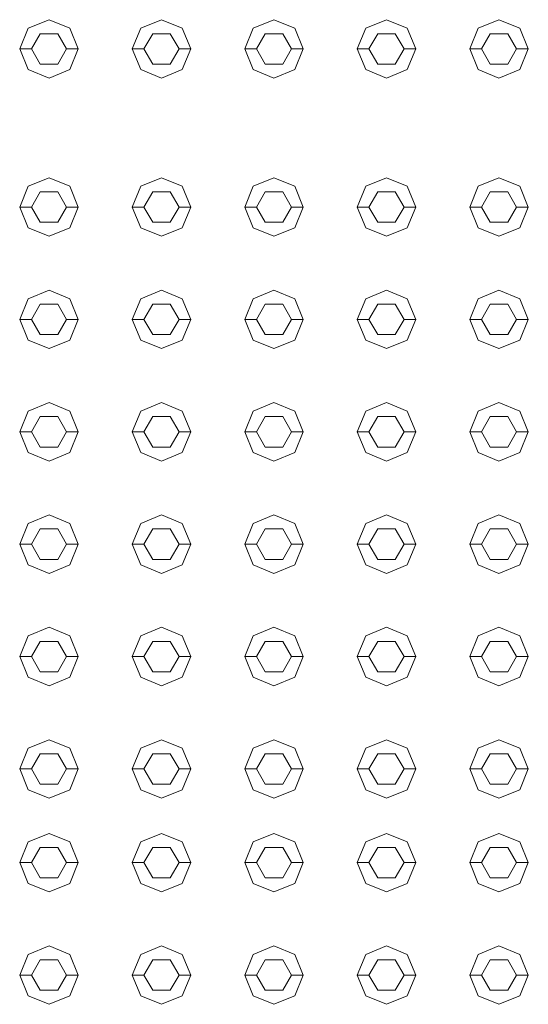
# Model space of a CAD drawing. Header units: millimetres. Extents: x -261 to 187, y -214 to 106.
# Tile 615 of 656: x -215.277 to -215.06, y 13.221 to 13.642. Entities that reach past the tile are written whole.
import ezdxf

# ---------------------------------------------------------------- set-up
doc = ezdxf.new("R2010")
doc.units = ezdxf.units.MM
doc.header["$LTSCALE"] = 0.005
doc.header["$MEASUREMENT"] = 0
doc.layers.add('IFC-Elemento construtivo genérico-Contorno', color=9, linetype='Continuous', lineweight=5)

msp = doc.modelspace()

# ---------------------------------------------------------------- linework, layer by layer
at = {"layer": 'IFC-Elemento construtivo genérico-Contorno', "lineweight": 5}
for p, q in [((-215.27362, 13.63881), (-215.26476, 13.64247)), ((-215.26476, 13.64247), (-215.25591, 13.63881)), ((-215.22553, 13.63881), (-215.21667, 13.64247)), ((-215.21667, 13.64247), (-215.20782, 13.63881)), ((-215.17744, 13.63881), (-215.16858, 13.64247)), ((-215.16858, 13.64247), (-215.15972, 13.63881)), ((-215.12934, 13.63881), (-215.12049, 13.64247)), ((-215.12049, 13.64247), (-215.11163, 13.63881)), ((-215.08125, 13.63881), (-215.0724, 13.64247)), ((-215.0724, 13.64247), (-215.06354, 13.63881)), ((-215.27729, 13.62995), (-215.27362, 13.63881)), ((-215.25591, 13.63881), (-215.25224, 13.62995)), ((-215.22919, 13.62995), (-215.22553, 13.63881)), ((-215.20782, 13.63881), (-215.20415, 13.62995)), ((-215.1811, 13.62995), (-215.17744, 13.63881)), ((-215.15972, 13.63881), (-215.15606, 13.62995)), ((-215.13301, 13.62995), (-215.12934, 13.63881)), ((-215.11163, 13.63881), (-215.10796, 13.62995)), ((-215.08492, 13.62995), (-215.08125, 13.63881)), ((-215.06354, 13.63881), (-215.05987, 13.62995)), ((-215.27228, 13.62995), (-215.26852, 13.63646)), ((-215.26852, 13.63646), (-215.26101, 13.63646)), ((-215.26101, 13.63646), (-215.25725, 13.62995)), ((-215.22418, 13.62995), (-215.22043, 13.63646)), ((-215.22043, 13.63646), (-215.21291, 13.63646)), ((-215.21291, 13.63646), (-215.20916, 13.62995)), ((-215.17609, 13.62995), (-215.17234, 13.63646)), ((-215.17234, 13.63646), (-215.16482, 13.63646)), ((-215.16482, 13.63646), (-215.16107, 13.62995)), ((-215.128, 13.62995), (-215.12425, 13.63646)), ((-215.12425, 13.63646), (-215.11673, 13.63646)), ((-215.11673, 13.63646), (-215.11297, 13.62995)), ((-215.07991, 13.62995), (-215.07615, 13.63646)), ((-215.07615, 13.63646), (-215.06864, 13.63646)), ((-215.06864, 13.63646), (-215.06488, 13.62995)), ((-215.27729, 13.62995), (-215.27228, 13.62995)), ((-215.27729, 13.62995), (-215.27362, 13.62109)), ((-215.27228, 13.62995), (-215.26852, 13.62344)), ((-215.26101, 13.62344), (-215.25725, 13.62995)), ((-215.25725, 13.62995), (-215.25224, 13.62995)), ((-215.25591, 13.62109), (-215.25224, 13.62995)), ((-215.22919, 13.62995), (-215.22418, 13.62995)), ((-215.22919, 13.62995), (-215.22553, 13.62109)), ((-215.22418, 13.62995), (-215.22043, 13.62344)), ((-215.21291, 13.62344), (-215.20916, 13.62995)), ((-215.20916, 13.62995), (-215.20415, 13.62995)), ((-215.20782, 13.62109), (-215.20415, 13.62995)), ((-215.1811, 13.62995), (-215.17609, 13.62995)), ((-215.1811, 13.62995), (-215.17744, 13.62109)), ((-215.17609, 13.62995), (-215.17234, 13.62344)), ((-215.16482, 13.62344), (-215.16107, 13.62995)), ((-215.16107, 13.62995), (-215.15606, 13.62995)), ((-215.15972, 13.62109), (-215.15606, 13.62995)), ((-215.13301, 13.62995), (-215.128, 13.62995)), ((-215.13301, 13.62995), (-215.12934, 13.62109)), ((-215.128, 13.62995), (-215.12425, 13.62344)), ((-215.11673, 13.62344), (-215.11297, 13.62995)), ((-215.11297, 13.62995), (-215.10796, 13.62995)), ((-215.11163, 13.62109), (-215.10796, 13.62995)), ((-215.08492, 13.62995), (-215.07991, 13.62995)), ((-215.08492, 13.62995), (-215.08125, 13.62109)), ((-215.07991, 13.62995), (-215.07615, 13.62344)), ((-215.06864, 13.62344), (-215.06488, 13.62995)), ((-215.06488, 13.62995), (-215.05987, 13.62995)), ((-215.06354, 13.62109), (-215.05987, 13.62995)), ((-215.27362, 13.62109), (-215.26476, 13.61742)), ((-215.26852, 13.62344), (-215.26101, 13.62344)), ((-215.26476, 13.61742), (-215.25591, 13.62109)), ((-215.22553, 13.62109), (-215.21667, 13.61742)), ((-215.22043, 13.62344), (-215.21291, 13.62344)), ((-215.21667, 13.61742), (-215.20782, 13.62109)), ((-215.17744, 13.62109), (-215.16858, 13.61742)), ((-215.17234, 13.62344), (-215.16482, 13.62344)), ((-215.16858, 13.61742), (-215.15972, 13.62109)), ((-215.12934, 13.62109), (-215.12049, 13.61742)), ((-215.12425, 13.62344), (-215.11673, 13.62344)), ((-215.12049, 13.61742), (-215.11163, 13.62109)), ((-215.08125, 13.62109), (-215.0724, 13.61742)), ((-215.07615, 13.62344), (-215.06864, 13.62344)), ((-215.0724, 13.61742), (-215.06354, 13.62109)), ((-215.27362, 13.57118), (-215.26476, 13.57484)), ((-215.26476, 13.57484), (-215.25591, 13.57118)), ((-215.22553, 13.57118), (-215.21667, 13.57484)), ((-215.21667, 13.57484), (-215.20782, 13.57118)), ((-215.17744, 13.57118), (-215.16858, 13.57484)), ((-215.16858, 13.57484), (-215.15972, 13.57118)), ((-215.12934, 13.57118), (-215.12049, 13.57484)), ((-215.12049, 13.57484), (-215.11163, 13.57118)), ((-215.08125, 13.57118), (-215.0724, 13.57484)), ((-215.0724, 13.57484), (-215.06354, 13.57118)), ((-215.27729, 13.56232), (-215.27362, 13.57118)), ((-215.25591, 13.57118), (-215.25224, 13.56232)), ((-215.22919, 13.56232), (-215.22553, 13.57118)), ((-215.20782, 13.57118), (-215.20415, 13.56232)), ((-215.1811, 13.56232), (-215.17744, 13.57118)), ((-215.15972, 13.57118), (-215.15606, 13.56232)), ((-215.13301, 13.56232), (-215.12934, 13.57118)), ((-215.11163, 13.57118), (-215.10796, 13.56232)), ((-215.08492, 13.56232), (-215.08125, 13.57118)), ((-215.06354, 13.57118), (-215.05987, 13.56232)), ((-215.27228, 13.56232), (-215.26852, 13.56883)), ((-215.26852, 13.56883), (-215.26101, 13.56883)), ((-215.26101, 13.56883), (-215.25725, 13.56232)), ((-215.22418, 13.56232), (-215.22043, 13.56883)), ((-215.22043, 13.56883), (-215.21291, 13.56883)), ((-215.21291, 13.56883), (-215.20916, 13.56232)), ((-215.17609, 13.56232), (-215.17234, 13.56883)), ((-215.17234, 13.56883), (-215.16482, 13.56883)), ((-215.16482, 13.56883), (-215.16107, 13.56232)), ((-215.128, 13.56232), (-215.12425, 13.56883)), ((-215.12425, 13.56883), (-215.11673, 13.56883)), ((-215.11673, 13.56883), (-215.11297, 13.56232)), ((-215.07991, 13.56232), (-215.07615, 13.56883)), ((-215.07615, 13.56883), (-215.06864, 13.56883)), ((-215.06864, 13.56883), (-215.06488, 13.56232)), ((-215.27729, 13.56232), (-215.27228, 13.56232)), ((-215.27729, 13.56232), (-215.27362, 13.55347)), ((-215.27228, 13.56232), (-215.26852, 13.55581)), ((-215.26101, 13.55581), (-215.25725, 13.56232)), ((-215.25725, 13.56232), (-215.25224, 13.56232)), ((-215.25591, 13.55347), (-215.25224, 13.56232)), ((-215.22919, 13.56232), (-215.22418, 13.56232)), ((-215.22919, 13.56232), (-215.22553, 13.55347)), ((-215.22418, 13.56232), (-215.22043, 13.55581)), ((-215.21291, 13.55581), (-215.20916, 13.56232)), ((-215.20916, 13.56232), (-215.20415, 13.56232)), ((-215.20782, 13.55347), (-215.20415, 13.56232)), ((-215.1811, 13.56232), (-215.17609, 13.56232)), ((-215.1811, 13.56232), (-215.17744, 13.55347)), ((-215.17609, 13.56232), (-215.17234, 13.55581)), ((-215.16482, 13.55581), (-215.16107, 13.56232)), ((-215.16107, 13.56232), (-215.15606, 13.56232)), ((-215.15972, 13.55347), (-215.15606, 13.56232)), ((-215.13301, 13.56232), (-215.128, 13.56232)), ((-215.13301, 13.56232), (-215.12934, 13.55347)), ((-215.128, 13.56232), (-215.12425, 13.55581)), ((-215.11673, 13.55581), (-215.11297, 13.56232)), ((-215.11297, 13.56232), (-215.10796, 13.56232)), ((-215.11163, 13.55347), (-215.10796, 13.56232)), ((-215.08492, 13.56232), (-215.07991, 13.56232)), ((-215.08492, 13.56232), (-215.08125, 13.55347)), ((-215.07991, 13.56232), (-215.07615, 13.55581)), ((-215.06864, 13.55581), (-215.06488, 13.56232)), ((-215.06488, 13.56232), (-215.05987, 13.56232)), ((-215.06354, 13.55347), (-215.05987, 13.56232)), ((-215.27362, 13.55347), (-215.26476, 13.5498)), ((-215.26852, 13.55581), (-215.26101, 13.55581)), ((-215.26476, 13.5498), (-215.25591, 13.55347)), ((-215.22553, 13.55347), (-215.21667, 13.5498)), ((-215.22043, 13.55581), (-215.21291, 13.55581)), ((-215.21667, 13.5498), (-215.20782, 13.55347)), ((-215.17744, 13.55347), (-215.16858, 13.5498)), ((-215.17234, 13.55581), (-215.16482, 13.55581)), ((-215.16858, 13.5498), (-215.15972, 13.55347)), ((-215.12934, 13.55347), (-215.12049, 13.5498)), ((-215.12425, 13.55581), (-215.11673, 13.55581)), ((-215.12049, 13.5498), (-215.11163, 13.55347)), ((-215.08125, 13.55347), (-215.0724, 13.5498)), ((-215.07615, 13.55581), (-215.06864, 13.55581)), ((-215.0724, 13.5498), (-215.06354, 13.55347)), ((-215.27362, 13.52308), (-215.26476, 13.52675)), ((-215.26476, 13.52675), (-215.25591, 13.52308)), ((-215.22553, 13.52308), (-215.21667, 13.52675)), ((-215.21667, 13.52675), (-215.20782, 13.52308)), ((-215.17744, 13.52308), (-215.16858, 13.52675)), ((-215.16858, 13.52675), (-215.15972, 13.52308)), ((-215.12934, 13.52308), (-215.12049, 13.52675)), ((-215.12049, 13.52675), (-215.11163, 13.52308)), ((-215.08125, 13.52308), (-215.0724, 13.52675)), ((-215.0724, 13.52675), (-215.06354, 13.52308)), ((-215.27729, 13.51423), (-215.27362, 13.52308)), ((-215.27228, 13.51423), (-215.26852, 13.52074)), ((-215.26852, 13.52074), (-215.26101, 13.52074)), ((-215.26101, 13.52074), (-215.25725, 13.51423)), ((-215.25591, 13.52308), (-215.25224, 13.51423)), ((-215.22919, 13.51423), (-215.22553, 13.52308)), ((-215.22418, 13.51423), (-215.22043, 13.52074)), ((-215.22043, 13.52074), (-215.21291, 13.52074)), ((-215.21291, 13.52074), (-215.20916, 13.51423)), ((-215.20782, 13.52308), (-215.20415, 13.51423)), ((-215.1811, 13.51423), (-215.17744, 13.52308)), ((-215.17609, 13.51423), (-215.17234, 13.52074)), ((-215.17234, 13.52074), (-215.16482, 13.52074)), ((-215.16482, 13.52074), (-215.16107, 13.51423)), ((-215.15972, 13.52308), (-215.15606, 13.51423)), ((-215.13301, 13.51423), (-215.12934, 13.52308)), ((-215.128, 13.51423), (-215.12425, 13.52074)), ((-215.12425, 13.52074), (-215.11673, 13.52074)), ((-215.11673, 13.52074), (-215.11297, 13.51423)), ((-215.11163, 13.52308), (-215.10796, 13.51423)), ((-215.08492, 13.51423), (-215.08125, 13.52308)), ((-215.07991, 13.51423), (-215.07615, 13.52074)), ((-215.07615, 13.52074), (-215.06864, 13.52074)), ((-215.06864, 13.52074), (-215.06488, 13.51423)), ((-215.06354, 13.52308), (-215.05987, 13.51423)), ((-215.27729, 13.51423), (-215.27228, 13.51423)), ((-215.27729, 13.51423), (-215.27362, 13.50538)), ((-215.27228, 13.51423), (-215.26852, 13.50772)), ((-215.26101, 13.50772), (-215.25725, 13.51423)), ((-215.25725, 13.51423), (-215.25224, 13.51423)), ((-215.25591, 13.50538), (-215.25224, 13.51423)), ((-215.22919, 13.51423), (-215.22418, 13.51423)), ((-215.22919, 13.51423), (-215.22553, 13.50538)), ((-215.22418, 13.51423), (-215.22043, 13.50772)), ((-215.21291, 13.50772), (-215.20916, 13.51423)), ((-215.20916, 13.51423), (-215.20415, 13.51423)), ((-215.20782, 13.50538), (-215.20415, 13.51423)), ((-215.1811, 13.51423), (-215.17609, 13.51423)), ((-215.1811, 13.51423), (-215.17744, 13.50538)), ((-215.17609, 13.51423), (-215.17234, 13.50772)), ((-215.16482, 13.50772), (-215.16107, 13.51423)), ((-215.16107, 13.51423), (-215.15606, 13.51423)), ((-215.15972, 13.50538), (-215.15606, 13.51423)), ((-215.13301, 13.51423), (-215.128, 13.51423)), ((-215.13301, 13.51423), (-215.12934, 13.50538)), ((-215.128, 13.51423), (-215.12425, 13.50772)), ((-215.11673, 13.50772), (-215.11297, 13.51423)), ((-215.11297, 13.51423), (-215.10796, 13.51423)), ((-215.11163, 13.50538), (-215.10796, 13.51423)), ((-215.08492, 13.51423), (-215.07991, 13.51423)), ((-215.08492, 13.51423), (-215.08125, 13.50538)), ((-215.07991, 13.51423), (-215.07615, 13.50772)), ((-215.06864, 13.50772), (-215.06488, 13.51423)), ((-215.06488, 13.51423), (-215.05987, 13.51423)), ((-215.06354, 13.50538), (-215.05987, 13.51423)), ((-215.26852, 13.50772), (-215.26101, 13.50772)), ((-215.22043, 13.50772), (-215.21291, 13.50772)), ((-215.17234, 13.50772), (-215.16482, 13.50772)), ((-215.12425, 13.50772), (-215.11673, 13.50772)), ((-215.07615, 13.50772), (-215.06864, 13.50772)), ((-215.27362, 13.50538), (-215.26476, 13.50171)), ((-215.26476, 13.50171), (-215.25591, 13.50538)), ((-215.22553, 13.50538), (-215.21667, 13.50171)), ((-215.21667, 13.50171), (-215.20782, 13.50538)), ((-215.17744, 13.50538), (-215.16858, 13.50171)), ((-215.16858, 13.50171), (-215.15972, 13.50538)), ((-215.12934, 13.50538), (-215.12049, 13.50171)), ((-215.12049, 13.50171), (-215.11163, 13.50538)), ((-215.08125, 13.50538), (-215.0724, 13.50171)), ((-215.0724, 13.50171), (-215.06354, 13.50538)), ((-215.27362, 13.475), (-215.26476, 13.47866)), ((-215.26476, 13.47866), (-215.25591, 13.475)), ((-215.22553, 13.475), (-215.21667, 13.47866)), ((-215.21667, 13.47866), (-215.20782, 13.475)), ((-215.17744, 13.475), (-215.16858, 13.47866)), ((-215.16858, 13.47866), (-215.15972, 13.475)), ((-215.12934, 13.475), (-215.12049, 13.47866)), ((-215.12049, 13.47866), (-215.11163, 13.475)), ((-215.08125, 13.475), (-215.0724, 13.47866)), ((-215.0724, 13.47866), (-215.06354, 13.475)), ((-215.27729, 13.46614), (-215.27362, 13.475)), ((-215.25591, 13.475), (-215.25224, 13.46614)), ((-215.22919, 13.46614), (-215.22553, 13.475)), ((-215.20782, 13.475), (-215.20415, 13.46614)), ((-215.1811, 13.46614), (-215.17744, 13.475)), ((-215.15972, 13.475), (-215.15606, 13.46614)), ((-215.13301, 13.46614), (-215.12934, 13.475)), ((-215.11163, 13.475), (-215.10796, 13.46614)), ((-215.08492, 13.46614), (-215.08125, 13.475)), ((-215.06354, 13.475), (-215.05987, 13.46614)), ((-215.27228, 13.46614), (-215.26852, 13.47265)), ((-215.26852, 13.47265), (-215.26101, 13.47265)), ((-215.26101, 13.47265), (-215.25725, 13.46614)), ((-215.22418, 13.46614), (-215.22043, 13.47265)), ((-215.22043, 13.47265), (-215.21291, 13.47265)), ((-215.21291, 13.47265), (-215.20916, 13.46614)), ((-215.17609, 13.46614), (-215.17234, 13.47265)), ((-215.17234, 13.47265), (-215.16482, 13.47265)), ((-215.16482, 13.47265), (-215.16107, 13.46614)), ((-215.128, 13.46614), (-215.12425, 13.47265)), ((-215.12425, 13.47265), (-215.11673, 13.47265)), ((-215.11673, 13.47265), (-215.11297, 13.46614)), ((-215.07991, 13.46614), (-215.07615, 13.47265)), ((-215.07615, 13.47265), (-215.06864, 13.47265)), ((-215.06864, 13.47265), (-215.06488, 13.46614)), ((-215.27729, 13.46614), (-215.27228, 13.46614)), ((-215.27729, 13.46614), (-215.27362, 13.45728)), ((-215.27228, 13.46614), (-215.26852, 13.45963)), ((-215.26101, 13.45963), (-215.25725, 13.46614)), ((-215.25725, 13.46614), (-215.25224, 13.46614)), ((-215.25591, 13.45728), (-215.25224, 13.46614)), ((-215.22919, 13.46614), (-215.22418, 13.46614)), ((-215.22919, 13.46614), (-215.22553, 13.45728)), ((-215.22418, 13.46614), (-215.22043, 13.45963)), ((-215.21291, 13.45963), (-215.20916, 13.46614)), ((-215.20916, 13.46614), (-215.20415, 13.46614)), ((-215.20782, 13.45728), (-215.20415, 13.46614)), ((-215.1811, 13.46614), (-215.17609, 13.46614)), ((-215.1811, 13.46614), (-215.17744, 13.45728)), ((-215.17609, 13.46614), (-215.17234, 13.45963)), ((-215.16482, 13.45963), (-215.16107, 13.46614)), ((-215.16107, 13.46614), (-215.15606, 13.46614)), ((-215.15972, 13.45728), (-215.15606, 13.46614)), ((-215.13301, 13.46614), (-215.128, 13.46614)), ((-215.13301, 13.46614), (-215.12934, 13.45728)), ((-215.128, 13.46614), (-215.12425, 13.45963)), ((-215.11673, 13.45963), (-215.11297, 13.46614)), ((-215.11297, 13.46614), (-215.10796, 13.46614)), ((-215.11163, 13.45728), (-215.10796, 13.46614)), ((-215.08492, 13.46614), (-215.07991, 13.46614)), ((-215.08492, 13.46614), (-215.08125, 13.45728)), ((-215.07991, 13.46614), (-215.07615, 13.45963)), ((-215.06864, 13.45963), (-215.06488, 13.46614)), ((-215.06488, 13.46614), (-215.05987, 13.46614)), ((-215.06354, 13.45728), (-215.05987, 13.46614)), ((-215.27362, 13.45728), (-215.26476, 13.45362)), ((-215.26852, 13.45963), (-215.26101, 13.45963)), ((-215.26476, 13.45362), (-215.25591, 13.45728)), ((-215.22553, 13.45728), (-215.21667, 13.45362)), ((-215.22043, 13.45963), (-215.21291, 13.45963)), ((-215.21667, 13.45362), (-215.20782, 13.45728)), ((-215.17744, 13.45728), (-215.16858, 13.45362)), ((-215.17234, 13.45963), (-215.16482, 13.45963)), ((-215.16858, 13.45362), (-215.15972, 13.45728)), ((-215.12934, 13.45728), (-215.12049, 13.45362)), ((-215.12425, 13.45963), (-215.11673, 13.45963)), ((-215.12049, 13.45362), (-215.11163, 13.45728)), ((-215.08125, 13.45728), (-215.0724, 13.45362)), ((-215.07615, 13.45963), (-215.06864, 13.45963)), ((-215.0724, 13.45362), (-215.06354, 13.45728)), ((-215.27729, 13.41805), (-215.27362, 13.4269)), ((-215.27362, 13.4269), (-215.26476, 13.43057)), ((-215.26476, 13.43057), (-215.25591, 13.4269)), ((-215.25591, 13.4269), (-215.25224, 13.41805)), ((-215.22919, 13.41805), (-215.22553, 13.4269)), ((-215.22553, 13.4269), (-215.21667, 13.43057)), ((-215.21667, 13.43057), (-215.20782, 13.4269)), ((-215.20782, 13.4269), (-215.20415, 13.41805)), ((-215.1811, 13.41805), (-215.17744, 13.4269)), ((-215.17744, 13.4269), (-215.16858, 13.43057)), ((-215.16858, 13.43057), (-215.15972, 13.4269)), ((-215.15972, 13.4269), (-215.15606, 13.41805)), ((-215.13301, 13.41805), (-215.12934, 13.4269)), ((-215.12934, 13.4269), (-215.12049, 13.43057)), ((-215.12049, 13.43057), (-215.11163, 13.4269)), ((-215.11163, 13.4269), (-215.10796, 13.41805)), ((-215.08492, 13.41805), (-215.08125, 13.4269)), ((-215.08125, 13.4269), (-215.0724, 13.43057)), ((-215.0724, 13.43057), (-215.06354, 13.4269)), ((-215.06354, 13.4269), (-215.05987, 13.41805)), ((-215.27228, 13.41805), (-215.26852, 13.42455)), ((-215.26852, 13.42455), (-215.26101, 13.42455)), ((-215.26101, 13.42455), (-215.25725, 13.41805)), ((-215.22418, 13.41805), (-215.22043, 13.42455)), ((-215.22043, 13.42455), (-215.21291, 13.42455)), ((-215.21291, 13.42455), (-215.20916, 13.41805)), ((-215.17609, 13.41805), (-215.17234, 13.42455)), ((-215.17234, 13.42455), (-215.16482, 13.42455)), ((-215.16482, 13.42455), (-215.16107, 13.41805)), ((-215.128, 13.41805), (-215.12425, 13.42455)), ((-215.12425, 13.42455), (-215.11673, 13.42455)), ((-215.11673, 13.42455), (-215.11297, 13.41805)), ((-215.07991, 13.41805), (-215.07615, 13.42455)), ((-215.07615, 13.42455), (-215.06864, 13.42455)), ((-215.06864, 13.42455), (-215.06488, 13.41805)), ((-215.27729, 13.41805), (-215.27228, 13.41805)), ((-215.27729, 13.41805), (-215.27362, 13.40919)), ((-215.27228, 13.41805), (-215.26852, 13.41154)), ((-215.26101, 13.41154), (-215.25725, 13.41805)), ((-215.25725, 13.41805), (-215.25224, 13.41805)), ((-215.25591, 13.40919), (-215.25224, 13.41805)), ((-215.22919, 13.41805), (-215.22418, 13.41805)), ((-215.22919, 13.41805), (-215.22553, 13.40919)), ((-215.22418, 13.41805), (-215.22043, 13.41154)), ((-215.21291, 13.41154), (-215.20916, 13.41805)), ((-215.20916, 13.41805), (-215.20415, 13.41805)), ((-215.20782, 13.40919), (-215.20415, 13.41805)), ((-215.1811, 13.41805), (-215.17609, 13.41805)), ((-215.1811, 13.41805), (-215.17744, 13.40919)), ((-215.17609, 13.41805), (-215.17234, 13.41154)), ((-215.16482, 13.41154), (-215.16107, 13.41805)), ((-215.16107, 13.41805), (-215.15606, 13.41805)), ((-215.15972, 13.40919), (-215.15606, 13.41805)), ((-215.13301, 13.41805), (-215.128, 13.41805)), ((-215.13301, 13.41805), (-215.12934, 13.40919)), ((-215.128, 13.41805), (-215.12425, 13.41154)), ((-215.11673, 13.41154), (-215.11297, 13.41805)), ((-215.11297, 13.41805), (-215.10796, 13.41805)), ((-215.11163, 13.40919), (-215.10796, 13.41805)), ((-215.08492, 13.41805), (-215.07991, 13.41805)), ((-215.08492, 13.41805), (-215.08125, 13.40919)), ((-215.07991, 13.41805), (-215.07615, 13.41154)), ((-215.06864, 13.41154), (-215.06488, 13.41805)), ((-215.06488, 13.41805), (-215.05987, 13.41805)), ((-215.06354, 13.40919), (-215.05987, 13.41805)), ((-215.26852, 13.41154), (-215.26101, 13.41154)), ((-215.22043, 13.41154), (-215.21291, 13.41154)), ((-215.17234, 13.41154), (-215.16482, 13.41154)), ((-215.12425, 13.41154), (-215.11673, 13.41154)), ((-215.07615, 13.41154), (-215.06864, 13.41154)), ((-215.27362, 13.40919), (-215.26476, 13.40552)), ((-215.26476, 13.40552), (-215.25591, 13.40919)), ((-215.22553, 13.40919), (-215.21667, 13.40552)), ((-215.21667, 13.40552), (-215.20782, 13.40919)), ((-215.17744, 13.40919), (-215.16858, 13.40552)), ((-215.16858, 13.40552), (-215.15972, 13.40919)), ((-215.12934, 13.40919), (-215.12049, 13.40552)), ((-215.12049, 13.40552), (-215.11163, 13.40919)), ((-215.08125, 13.40919), (-215.0724, 13.40552)), ((-215.0724, 13.40552), (-215.06354, 13.40919)), ((-215.27362, 13.37881), (-215.26476, 13.38248)), ((-215.26476, 13.38248), (-215.25591, 13.37881)), ((-215.22553, 13.37881), (-215.21667, 13.38248)), ((-215.21667, 13.38248), (-215.20782, 13.37881)), ((-215.17744, 13.37881), (-215.16858, 13.38248)), ((-215.16858, 13.38248), (-215.15972, 13.37881)), ((-215.12934, 13.37881), (-215.12049, 13.38248)), ((-215.12049, 13.38248), (-215.11163, 13.37881)), ((-215.08125, 13.37881), (-215.0724, 13.38248)), ((-215.0724, 13.38248), (-215.06354, 13.37881)), ((-215.27729, 13.36996), (-215.27362, 13.37881)), ((-215.27228, 13.36996), (-215.26852, 13.37646)), ((-215.26852, 13.37646), (-215.26101, 13.37646)), ((-215.26101, 13.37646), (-215.25725, 13.36996)), ((-215.25591, 13.37881), (-215.25224, 13.36996)), ((-215.22919, 13.36996), (-215.22553, 13.37881)), ((-215.22418, 13.36996), (-215.22043, 13.37646)), ((-215.22043, 13.37646), (-215.21291, 13.37646)), ((-215.21291, 13.37646), (-215.20916, 13.36996)), ((-215.20782, 13.37881), (-215.20415, 13.36996)), ((-215.1811, 13.36996), (-215.17744, 13.37881)), ((-215.17609, 13.36996), (-215.17234, 13.37646)), ((-215.17234, 13.37646), (-215.16482, 13.37646)), ((-215.16482, 13.37646), (-215.16107, 13.36996)), ((-215.15972, 13.37881), (-215.15606, 13.36996)), ((-215.13301, 13.36996), (-215.12934, 13.37881)), ((-215.128, 13.36996), (-215.12425, 13.37646)), ((-215.12425, 13.37646), (-215.11673, 13.37646)), ((-215.11673, 13.37646), (-215.11297, 13.36996)), ((-215.11163, 13.37881), (-215.10796, 13.36996)), ((-215.08492, 13.36996), (-215.08125, 13.37881)), ((-215.07991, 13.36996), (-215.07615, 13.37646)), ((-215.07615, 13.37646), (-215.06864, 13.37646)), ((-215.06864, 13.37646), (-215.06488, 13.36996)), ((-215.06354, 13.37881), (-215.05987, 13.36996)), ((-215.27729, 13.36996), (-215.27228, 13.36996)), ((-215.27729, 13.36996), (-215.27362, 13.3611)), ((-215.27228, 13.36996), (-215.26852, 13.36345)), ((-215.26101, 13.36345), (-215.25725, 13.36996)), ((-215.25725, 13.36996), (-215.25224, 13.36996)), ((-215.25591, 13.3611), (-215.25224, 13.36996)), ((-215.22919, 13.36996), (-215.22418, 13.36996)), ((-215.22919, 13.36996), (-215.22553, 13.3611)), ((-215.22418, 13.36996), (-215.22043, 13.36345)), ((-215.21291, 13.36345), (-215.20916, 13.36996)), ((-215.20916, 13.36996), (-215.20415, 13.36996)), ((-215.20782, 13.3611), (-215.20415, 13.36996)), ((-215.1811, 13.36996), (-215.17609, 13.36996)), ((-215.1811, 13.36996), (-215.17744, 13.3611)), ((-215.17609, 13.36996), (-215.17234, 13.36345)), ((-215.16482, 13.36345), (-215.16107, 13.36996)), ((-215.16107, 13.36996), (-215.15606, 13.36996)), ((-215.15972, 13.3611), (-215.15606, 13.36996)), ((-215.13301, 13.36996), (-215.128, 13.36996)), ((-215.13301, 13.36996), (-215.12934, 13.3611)), ((-215.128, 13.36996), (-215.12425, 13.36345)), ((-215.11673, 13.36345), (-215.11297, 13.36996)), ((-215.11297, 13.36996), (-215.10796, 13.36996)), ((-215.11163, 13.3611), (-215.10796, 13.36996)), ((-215.08492, 13.36996), (-215.07991, 13.36996)), ((-215.08492, 13.36996), (-215.08125, 13.3611)), ((-215.07991, 13.36996), (-215.07615, 13.36345)), ((-215.06864, 13.36345), (-215.06488, 13.36996)), ((-215.06488, 13.36996), (-215.05987, 13.36996)), ((-215.06354, 13.3611), (-215.05987, 13.36996)), ((-215.27362, 13.3611), (-215.26476, 13.35743)), ((-215.26852, 13.36345), (-215.26101, 13.36345)), ((-215.26476, 13.35743), (-215.25591, 13.3611)), ((-215.22553, 13.3611), (-215.21667, 13.35743)), ((-215.22043, 13.36345), (-215.21291, 13.36345)), ((-215.21667, 13.35743), (-215.20782, 13.3611)), ((-215.17744, 13.3611), (-215.16858, 13.35743)), ((-215.17234, 13.36345), (-215.16482, 13.36345)), ((-215.16858, 13.35743), (-215.15972, 13.3611)), ((-215.12934, 13.3611), (-215.12049, 13.35743)), ((-215.12425, 13.36345), (-215.11673, 13.36345)), ((-215.12049, 13.35743), (-215.11163, 13.3611)), ((-215.08125, 13.3611), (-215.0724, 13.35743)), ((-215.07615, 13.36345), (-215.06864, 13.36345)), ((-215.0724, 13.35743), (-215.06354, 13.3611)), ((-215.27362, 13.33072), (-215.26476, 13.33439)), ((-215.26476, 13.33439), (-215.25591, 13.33072)), ((-215.22553, 13.33072), (-215.21667, 13.33439)), ((-215.21667, 13.33439), (-215.20782, 13.33072)), ((-215.17744, 13.33072), (-215.16858, 13.33439)), ((-215.16858, 13.33439), (-215.15972, 13.33072)), ((-215.12934, 13.33072), (-215.12049, 13.33439)), ((-215.12049, 13.33439), (-215.11163, 13.33072)), ((-215.08125, 13.33072), (-215.0724, 13.33439)), ((-215.0724, 13.33439), (-215.06354, 13.33072)), ((-215.27729, 13.32186), (-215.27362, 13.33072)), ((-215.25591, 13.33072), (-215.25224, 13.32186)), ((-215.22919, 13.32186), (-215.22553, 13.33072)), ((-215.20782, 13.33072), (-215.20415, 13.32186)), ((-215.1811, 13.32186), (-215.17744, 13.33072)), ((-215.15972, 13.33072), (-215.15606, 13.32186)), ((-215.13301, 13.32186), (-215.12934, 13.33072)), ((-215.11163, 13.33072), (-215.10796, 13.32186)), ((-215.08492, 13.32186), (-215.08125, 13.33072)), ((-215.06354, 13.33072), (-215.05987, 13.32186)), ((-215.27228, 13.32186), (-215.26852, 13.32837)), ((-215.26852, 13.32837), (-215.26101, 13.32837)), ((-215.26101, 13.32837), (-215.25725, 13.32186)), ((-215.22418, 13.32186), (-215.22043, 13.32837)), ((-215.22043, 13.32837), (-215.21291, 13.32837)), ((-215.21291, 13.32837), (-215.20916, 13.32186)), ((-215.17609, 13.32186), (-215.17234, 13.32837)), ((-215.17234, 13.32837), (-215.16482, 13.32837)), ((-215.16482, 13.32837), (-215.16107, 13.32186)), ((-215.128, 13.32186), (-215.12425, 13.32837)), ((-215.12425, 13.32837), (-215.11673, 13.32837)), ((-215.11673, 13.32837), (-215.11297, 13.32186)), ((-215.07991, 13.32186), (-215.07615, 13.32837)), ((-215.07615, 13.32837), (-215.06864, 13.32837)), ((-215.06864, 13.32837), (-215.06488, 13.32186)), ((-215.27729, 13.32186), (-215.27228, 13.32186)), ((-215.27729, 13.32186), (-215.27362, 13.31301)), ((-215.27228, 13.32186), (-215.26852, 13.31536)), ((-215.26101, 13.31536), (-215.25725, 13.32186)), ((-215.25725, 13.32186), (-215.25224, 13.32186)), ((-215.25591, 13.31301), (-215.25224, 13.32186)), ((-215.22919, 13.32186), (-215.22418, 13.32186)), ((-215.22919, 13.32186), (-215.22553, 13.31301)), ((-215.22418, 13.32186), (-215.22043, 13.31536)), ((-215.21291, 13.31536), (-215.20916, 13.32186)), ((-215.20916, 13.32186), (-215.20415, 13.32186)), ((-215.20782, 13.31301), (-215.20415, 13.32186)), ((-215.1811, 13.32186), (-215.17609, 13.32186)), ((-215.1811, 13.32186), (-215.17744, 13.31301)), ((-215.17609, 13.32186), (-215.17234, 13.31536)), ((-215.16482, 13.31536), (-215.16107, 13.32186)), ((-215.16107, 13.32186), (-215.15606, 13.32186)), ((-215.15972, 13.31301), (-215.15606, 13.32186)), ((-215.13301, 13.32186), (-215.128, 13.32186)), ((-215.13301, 13.32186), (-215.12934, 13.31301)), ((-215.128, 13.32186), (-215.12425, 13.31536)), ((-215.11673, 13.31536), (-215.11297, 13.32186)), ((-215.11297, 13.32186), (-215.10796, 13.32186)), ((-215.11163, 13.31301), (-215.10796, 13.32186)), ((-215.08492, 13.32186), (-215.07991, 13.32186)), ((-215.08492, 13.32186), (-215.08125, 13.31301)), ((-215.07991, 13.32186), (-215.07615, 13.31536)), ((-215.06864, 13.31536), (-215.06488, 13.32186)), ((-215.06488, 13.32186), (-215.05987, 13.32186)), ((-215.06354, 13.31301), (-215.05987, 13.32186)), ((-215.26852, 13.31536), (-215.26101, 13.31536)), ((-215.22043, 13.31536), (-215.21291, 13.31536)), ((-215.17234, 13.31536), (-215.16482, 13.31536)), ((-215.12425, 13.31536), (-215.11673, 13.31536)), ((-215.07615, 13.31536), (-215.06864, 13.31536)), ((-215.27362, 13.31301), (-215.26476, 13.30934)), ((-215.26476, 13.30934), (-215.25591, 13.31301)), ((-215.22553, 13.31301), (-215.21667, 13.30934)), ((-215.21667, 13.30934), (-215.20782, 13.31301)), ((-215.17744, 13.31301), (-215.16858, 13.30934)), ((-215.16858, 13.30934), (-215.15972, 13.31301)), ((-215.12934, 13.31301), (-215.12049, 13.30934)), ((-215.12049, 13.30934), (-215.11163, 13.31301)), ((-215.08125, 13.31301), (-215.0724, 13.30934)), ((-215.0724, 13.30934), (-215.06354, 13.31301)), ((-215.27362, 13.29065), (-215.26476, 13.29431)), ((-215.26476, 13.29431), (-215.25591, 13.29065)), ((-215.22553, 13.29065), (-215.21667, 13.29431)), ((-215.21667, 13.29431), (-215.20782, 13.29065)), ((-215.17744, 13.29065), (-215.16858, 13.29431)), ((-215.16858, 13.29431), (-215.15972, 13.29065)), ((-215.12934, 13.29065), (-215.12049, 13.29431)), ((-215.12049, 13.29431), (-215.11163, 13.29065)), ((-215.08125, 13.29065), (-215.0724, 13.29431)), ((-215.0724, 13.29431), (-215.06354, 13.29065)), ((-215.27729, 13.28179), (-215.27362, 13.29065)), ((-215.27228, 13.28179), (-215.26852, 13.2883)), ((-215.26852, 13.2883), (-215.26101, 13.2883)), ((-215.26101, 13.2883), (-215.25725, 13.28179)), ((-215.25591, 13.29065), (-215.25224, 13.28179)), ((-215.22919, 13.28179), (-215.22553, 13.29065)), ((-215.22418, 13.28179), (-215.22043, 13.2883)), ((-215.22043, 13.2883), (-215.21291, 13.2883)), ((-215.21291, 13.2883), (-215.20916, 13.28179)), ((-215.20782, 13.29065), (-215.20415, 13.28179)), ((-215.1811, 13.28179), (-215.17744, 13.29065)), ((-215.17609, 13.28179), (-215.17234, 13.2883)), ((-215.17234, 13.2883), (-215.16482, 13.2883)), ((-215.16482, 13.2883), (-215.16107, 13.28179)), ((-215.15972, 13.29065), (-215.15606, 13.28179)), ((-215.13301, 13.28179), (-215.12934, 13.29065)), ((-215.128, 13.28179), (-215.12425, 13.2883)), ((-215.12425, 13.2883), (-215.11673, 13.2883)), ((-215.11673, 13.2883), (-215.11297, 13.28179)), ((-215.11163, 13.29065), (-215.10796, 13.28179)), ((-215.08492, 13.28179), (-215.08125, 13.29065)), ((-215.07991, 13.28179), (-215.07615, 13.2883)), ((-215.07615, 13.2883), (-215.06864, 13.2883)), ((-215.06864, 13.2883), (-215.06488, 13.28179)), ((-215.06354, 13.29065), (-215.05987, 13.28179)), ((-215.27729, 13.28179), (-215.27228, 13.28179)), ((-215.27729, 13.28179), (-215.27362, 13.27293)), ((-215.27228, 13.28179), (-215.26852, 13.27528)), ((-215.26101, 13.27528), (-215.25725, 13.28179)), ((-215.25725, 13.28179), (-215.25224, 13.28179)), ((-215.25591, 13.27293), (-215.25224, 13.28179)), ((-215.22919, 13.28179), (-215.22418, 13.28179)), ((-215.22919, 13.28179), (-215.22553, 13.27293)), ((-215.22418, 13.28179), (-215.22043, 13.27528)), ((-215.21291, 13.27528), (-215.20916, 13.28179)), ((-215.20916, 13.28179), (-215.20415, 13.28179)), ((-215.20782, 13.27293), (-215.20415, 13.28179)), ((-215.1811, 13.28179), (-215.17609, 13.28179)), ((-215.1811, 13.28179), (-215.17744, 13.27293)), ((-215.17609, 13.28179), (-215.17234, 13.27528)), ((-215.16482, 13.27528), (-215.16107, 13.28179)), ((-215.16107, 13.28179), (-215.15606, 13.28179)), ((-215.15972, 13.27293), (-215.15606, 13.28179)), ((-215.13301, 13.28179), (-215.128, 13.28179)), ((-215.13301, 13.28179), (-215.12934, 13.27293)), ((-215.128, 13.28179), (-215.12425, 13.27528)), ((-215.11673, 13.27528), (-215.11297, 13.28179)), ((-215.11297, 13.28179), (-215.10796, 13.28179)), ((-215.11163, 13.27293), (-215.10796, 13.28179)), ((-215.08492, 13.28179), (-215.07991, 13.28179)), ((-215.08492, 13.28179), (-215.08125, 13.27293)), ((-215.07991, 13.28179), (-215.07615, 13.27528)), ((-215.06864, 13.27528), (-215.06488, 13.28179)), ((-215.06488, 13.28179), (-215.05987, 13.28179)), ((-215.06354, 13.27293), (-215.05987, 13.28179)), ((-215.26852, 13.27528), (-215.26101, 13.27528)), ((-215.22043, 13.27528), (-215.21291, 13.27528)), ((-215.17234, 13.27528), (-215.16482, 13.27528)), ((-215.12425, 13.27528), (-215.11673, 13.27528)), ((-215.07615, 13.27528), (-215.06864, 13.27528)), ((-215.27362, 13.27293), (-215.26476, 13.26926)), ((-215.26476, 13.26926), (-215.25591, 13.27293)), ((-215.22553, 13.27293), (-215.21667, 13.26926)), ((-215.21667, 13.26926), (-215.20782, 13.27293)), ((-215.17744, 13.27293), (-215.16858, 13.26926)), ((-215.16858, 13.26926), (-215.15972, 13.27293)), ((-215.12934, 13.27293), (-215.12049, 13.26926)), ((-215.12049, 13.26926), (-215.11163, 13.27293)), ((-215.08125, 13.27293), (-215.0724, 13.26926)), ((-215.0724, 13.26926), (-215.06354, 13.27293)), ((-215.27362, 13.24255), (-215.26476, 13.24622)), ((-215.26476, 13.24622), (-215.25591, 13.24255)), ((-215.22553, 13.24255), (-215.21667, 13.24622)), ((-215.21667, 13.24622), (-215.20782, 13.24255)), ((-215.17744, 13.24255), (-215.16858, 13.24622)), ((-215.16858, 13.24622), (-215.15972, 13.24255)), ((-215.12934, 13.24255), (-215.12049, 13.24622)), ((-215.12049, 13.24622), (-215.11163, 13.24255)), ((-215.08125, 13.24255), (-215.0724, 13.24622)), ((-215.0724, 13.24622), (-215.06354, 13.24255)), ((-215.27729, 13.2337), (-215.27362, 13.24255)), ((-215.25591, 13.24255), (-215.25224, 13.2337)), ((-215.22919, 13.2337), (-215.22553, 13.24255)), ((-215.20782, 13.24255), (-215.20415, 13.2337)), ((-215.1811, 13.2337), (-215.17744, 13.24255)), ((-215.15972, 13.24255), (-215.15606, 13.2337)), ((-215.13301, 13.2337), (-215.12934, 13.24255)), ((-215.11163, 13.24255), (-215.10796, 13.2337)), ((-215.08492, 13.2337), (-215.08125, 13.24255)), ((-215.06354, 13.24255), (-215.05987, 13.2337)), ((-215.27228, 13.2337), (-215.26852, 13.2402)), ((-215.26852, 13.2402), (-215.26101, 13.2402)), ((-215.26101, 13.2402), (-215.25725, 13.2337)), ((-215.22418, 13.2337), (-215.22043, 13.2402)), ((-215.22043, 13.2402), (-215.21291, 13.2402)), ((-215.21291, 13.2402), (-215.20916, 13.2337)), ((-215.17609, 13.2337), (-215.17234, 13.2402)), ((-215.17234, 13.2402), (-215.16482, 13.2402)), ((-215.16482, 13.2402), (-215.16107, 13.2337)), ((-215.128, 13.2337), (-215.12425, 13.2402)), ((-215.12425, 13.2402), (-215.11673, 13.2402)), ((-215.11673, 13.2402), (-215.11297, 13.2337)), ((-215.07991, 13.2337), (-215.07615, 13.2402)), ((-215.07615, 13.2402), (-215.06864, 13.2402)), ((-215.06864, 13.2402), (-215.06488, 13.2337)), ((-215.27729, 13.2337), (-215.27228, 13.2337)), ((-215.27729, 13.2337), (-215.27362, 13.22484)), ((-215.27228, 13.2337), (-215.26852, 13.22719)), ((-215.26101, 13.22719), (-215.25725, 13.2337)), ((-215.25725, 13.2337), (-215.25224, 13.2337)), ((-215.25591, 13.22484), (-215.25224, 13.2337)), ((-215.22919, 13.2337), (-215.22418, 13.2337)), ((-215.22919, 13.2337), (-215.22553, 13.22484)), ((-215.22418, 13.2337), (-215.22043, 13.22719)), ((-215.21291, 13.22719), (-215.20916, 13.2337)), ((-215.20916, 13.2337), (-215.20415, 13.2337)), ((-215.20782, 13.22484), (-215.20415, 13.2337)), ((-215.1811, 13.2337), (-215.17609, 13.2337)), ((-215.1811, 13.2337), (-215.17744, 13.22484)), ((-215.17609, 13.2337), (-215.17234, 13.22719)), ((-215.16482, 13.22719), (-215.16107, 13.2337)), ((-215.16107, 13.2337), (-215.15606, 13.2337)), ((-215.15972, 13.22484), (-215.15606, 13.2337)), ((-215.13301, 13.2337), (-215.128, 13.2337)), ((-215.13301, 13.2337), (-215.12934, 13.22484)), ((-215.128, 13.2337), (-215.12425, 13.22719)), ((-215.11673, 13.22719), (-215.11297, 13.2337)), ((-215.11297, 13.2337), (-215.10796, 13.2337)), ((-215.11163, 13.22484), (-215.10796, 13.2337)), ((-215.08492, 13.2337), (-215.07991, 13.2337)), ((-215.08492, 13.2337), (-215.08125, 13.22484)), ((-215.07991, 13.2337), (-215.07615, 13.22719)), ((-215.06864, 13.22719), (-215.06488, 13.2337)), ((-215.06488, 13.2337), (-215.05987, 13.2337)), ((-215.06354, 13.22484), (-215.05987, 13.2337)), ((-215.27362, 13.22484), (-215.26476, 13.22117)), ((-215.26852, 13.22719), (-215.26101, 13.22719)), ((-215.26476, 13.22117), (-215.25591, 13.22484)), ((-215.22553, 13.22484), (-215.21667, 13.22117)), ((-215.22043, 13.22719), (-215.21291, 13.22719)), ((-215.21667, 13.22117), (-215.20782, 13.22484)), ((-215.17744, 13.22484), (-215.16858, 13.22117)), ((-215.17234, 13.22719), (-215.16482, 13.22719)), ((-215.16858, 13.22117), (-215.15972, 13.22484)), ((-215.12934, 13.22484), (-215.12049, 13.22117)), ((-215.12425, 13.22719), (-215.11673, 13.22719)), ((-215.12049, 13.22117), (-215.11163, 13.22484)), ((-215.08125, 13.22484), (-215.0724, 13.22117)), ((-215.07615, 13.22719), (-215.06864, 13.22719)), ((-215.0724, 13.22117), (-215.06354, 13.22484))]:
    msp.add_line(p, q, dxfattribs=at)

doc.saveas('drawing.dxf')
